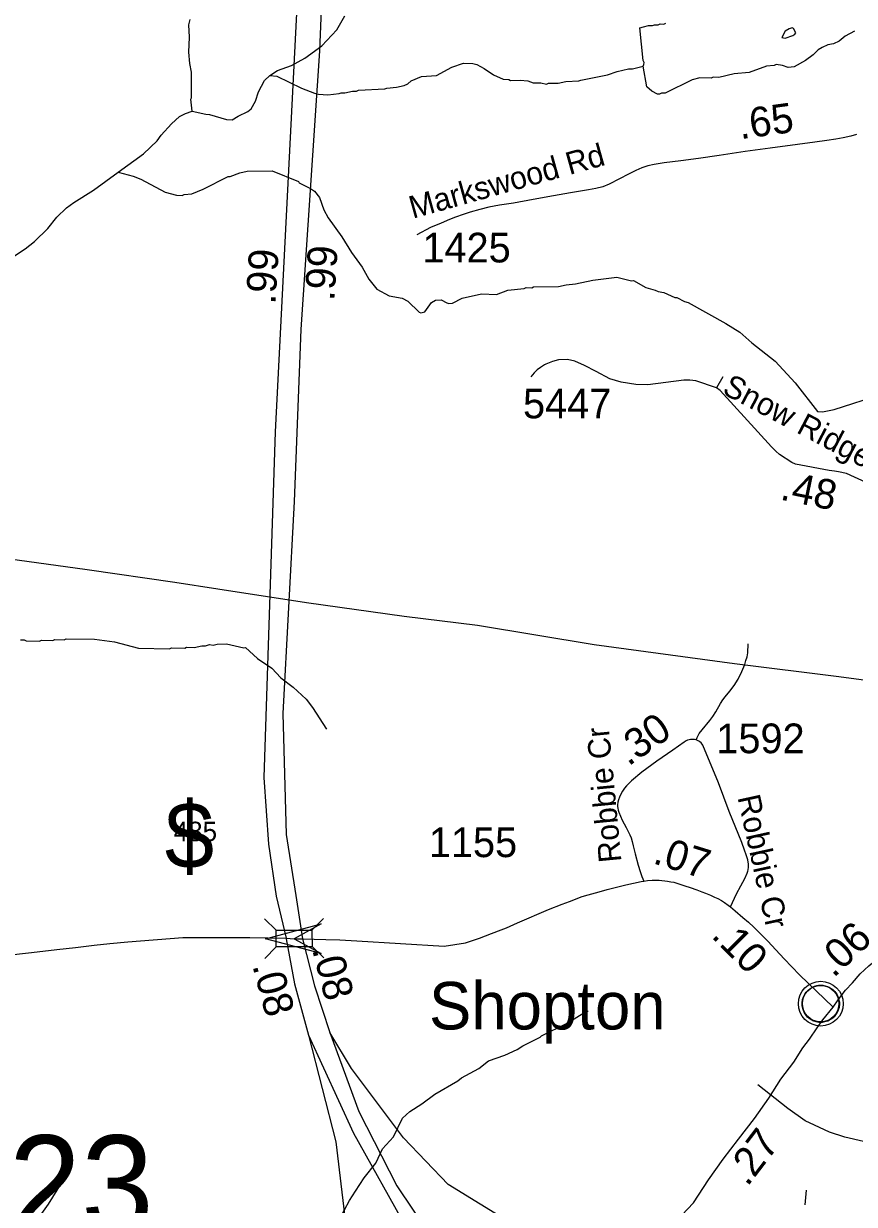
# Model space of a CAD drawing. Extents: x 1383679 to 1536984, y 460658 to 651027.
# Drawn here: x 1410458 to 1413956, y 522240 to 527214 of the extents above; entities that cross this region are included whole.
import ezdxf

# ---------------------------------------------------------------- set-up
doc = ezdxf.new("R2010")
doc.units = 0
for name, color, linetype in [('Default', 7, 'Continuous'), ('Exist Civil Demographics Community CELL', 7, 'Continuous'), ('Exist Civil Demographics Community Label', 7, 'Continuous'), ('Exist Hydrographic Misc Water Feature', 7, 'Continuous'), ('Exist Road Non-System Type 51', 7, 'Continuous'), ('Exist Road Primary Interstate Divided Center Attributed', 7, 'Continuous'), ('Exist Road Primary Interstate Ramp 1 Lane Attributed', 7, 'Continuous'), ('Exist Road Primary Interstate Shield CELL', 7, 'Continuous'), ('Exist Road Primary NC Attributed', 7, 'Continuous'), ('Exist Road Primary NC Service Mileage Hundredths English Label', 7, 'Continuous'), ('Exist Road Secondary Mileage Hundredths English Label', 7, 'Continuous'), ('Exist Road Secondary Structure Standard Bridge Attributed CELL', 7, 'Continuous'), ('Exist Road Secondary Structure Standard Bridge CELL', 7, 'Continuous'), ('Exist Road Secondary Structure Standard Bridge Number Label', 7, 'Continuous'), ('Exist Road Secondary Type 51 Attributed', 7, 'Continuous'), ('Exist Road Secondary Type 51 Label', 7, 'Continuous'), ('Exist Road Secondary Type 51 Number Label', 7, 'Continuous'), ('Exist Utilities Electrical Transmission Line', 7, 'Continuous')]:
    doc.layers.add(name, color=color, linetype=linetype)

msp = doc.modelspace()

# ---------------------------------------------------------------- linework, layer by layer
at = {"layer": 'Exist Civil Demographics Community CELL'}
msp.add_lwpolyline([(1413736.9, 523097.5), (1413737.9, 523103.1), (1413739.7, 523109.7), (1413742.6, 523116.9), (1413745.5, 523122.6), (1413748.9, 523128.3), (1413752.6, 523133.4), (1413756.6, 523137.8), (1413761.2, 523142.4), (1413766.7, 523147), (1413772.1, 523150.7), (1413777, 523153.5), (1413782.1, 523156), (1413787.5, 523158.3), (1413793.2, 523160.1), (1413797.5, 523161.3), (1413802.3, 523162), (1413806.5, 523162.7), (1413812.8, 523163), (1413817.3, 523162.9), (1413822.9, 523162.6), (1413827.8, 523161.9), (1413832.7, 523160.9), (1413837.7, 523159.5), (1413842.9, 523157.6), (1413849.6, 523154.6), (1413855.8, 523151.1), (1413860.9, 523147.6), (1413866.1, 523143.6), (1413869.4, 523140.4), (1413873.5, 523136.1), (1413877.3, 523131.4), (1413880.4, 523126.8), (1413883.6, 523121.8), (1413886, 523116.6), (1413888, 523111.6), (1413889.6, 523106.6), (1413890.9, 523102), (1413892, 523095.9), (1413892.6, 523091.2), (1413892.9, 523085.2), (1413892.7, 523079.4), (1413892.1, 523073.8), (1413891.2, 523068.3), (1413889.5, 523062.1), (1413887.7, 523056.3), (1413885.4, 523051.2), (1413882.2, 523045.2), (1413878.9, 523039.9), (1413875.5, 523035.2), (1413871.2, 523030.4), (1413865.9, 523025.5), (1413860.9, 523021.4), (1413855.9, 523017.9), (1413851.6, 523015.4), (1413844.8, 523012.2), (1413837.6, 523009.5), (1413831.7, 523008), (1413825.1, 523006.7), (1413820.7, 523006.2), (1413816.2, 523006), (1413810.6, 523006), (1413806.3, 523006.4), (1413800.7, 523007.1), (1413794.8, 523008.4), (1413790.2, 523009.7), (1413785, 523011.6), (1413780.4, 523013.6), (1413776.5, 523015.8), (1413769.7, 523019.9), (1413764.1, 523024.2), (1413759.2, 523028.7), (1413754.7, 523033.5), (1413751.5, 523037.5), (1413748.6, 523041.7), (1413744.5, 523048.8), (1413742.8, 523052.3), (1413741, 523056.3), (1413738.4, 523064.5), (1413736.9, 523071.6), (1413736.2, 523076.7), (1413735.9, 523083), (1413735.8, 523087.7), (1413736.4, 523094.2)], close=True, dxfattribs=at)
for centre, radius in [((1413814.5, 523085.1), 94.3), ((1413814.3, 523085.4), 76.7)]:
    msp.add_circle(centre, radius, dxfattribs=at)
at = {"layer": 'Exist Hydrographic Misc Water Feature'}
for points in [[(1411168.2, 526844.7), (1411162.3, 526895.2), (1411164.4, 526901.1), (1411164.7, 527009.1), (1411157.6, 527045.6), (1411153.7, 527094.2), (1411156.3, 527157.2), (1411153.1, 527209.3), (1411159.2, 527231.8)], [(1411494.6, 526995.7), (1411527, 527016.9), (1411585.5, 527037.6), (1411642.1, 527068.3), (1411713.3, 527120.7), (1411776.7, 527187.3), (1411810, 527246.5)], [(1413067, 527034.7), (1413069.9, 527042.2), (1413070.1, 527050.2), (1413066.2, 527058.3), (1413052, 527195.7), (1413067.3, 527200.2), (1413089.5, 527205.7), (1413105.5, 527205.4), (1413113.6, 527209.2), (1413129.6, 527208.8), (1413137.6, 527212.6), (1413153.5, 527212.3), (1413161.6, 527216.1)], [(1413957.1, 527182.2), (1413916.6, 527161.1), (1413892.1, 527139.7), (1413867.9, 527128.3), (1413843.9, 527124.8), (1413819.6, 527113.3), (1413803.4, 527103.7), (1413783, 527082.2), (1413750.4, 527059), (1413701.9, 527032), (1413677.8, 527028.6), (1413653.9, 527037.1), (1413626, 527041.7), (1413617.9, 527037.9), (1413585.8, 527034.7), (1413513.2, 527008.3), (1413449.1, 527001.7), (1413384.7, 526987.2), (1413360.8, 526987.7), (1413352.7, 526983.9), (1413304.7, 526985), (1413272.6, 526977.7), (1413159.3, 526920.3), (1413143.3, 526920.6), (1413135.2, 526916.8), (1413127.2, 526917), (1413103.4, 526929.5), (1413081.9, 526948), (1413067, 527034.7)], [(1413650, 527155.5), (1413664.4, 527152.8), (1413696.6, 527164.1), (1413704.8, 527169.9), (1413708.9, 527175.8), (1413699.3, 527194), (1413693.3, 527196.1), (1413681.2, 527192.4), (1413665, 527182.8), (1413650, 527155.5)], [(1411494.6, 526995.7), (1411524.5, 526993), (1411627.4, 526942.7), (1411683, 526921.5), (1411698.9, 526917.1), (1411738.8, 526914.2), (1411787, 526919.1), (1411795.1, 526923), (1411811.1, 526922.6), (1411843.2, 526929.9), (1411859.2, 526929.5), (1411867.3, 526933.3), (1411979.4, 526938.8), (1411987.5, 526942.6), (1412027.6, 526945.7), (1412059.7, 526953), (1412075.9, 526960.6), (1412090.1, 526972.3), (1412132.6, 526991.3), (1412196.7, 526995.9), (1412261.5, 527030.4), (1412309.9, 527047.3), (1412349.8, 527046.4), (1412365.7, 527042.1), (1412397.4, 527025.4), (1412436.8, 526998.5), (1412476.4, 526979.6), (1412500.4, 526979.1), (1412508.4, 526974.9), (1412548.3, 526976), (1412580.3, 526973.3), (1412604.1, 526964.7), (1412636.1, 526964), (1412660, 526959.5), (1412668.1, 526963.3), (1412708.1, 526962.4), (1412740.3, 526969.7), (1412796.3, 526972.4), (1412804.4, 526976.2), (1412916.9, 526997.7), (1412957.2, 527012.8), (1413005.5, 527023.7), (1413021.5, 527023.3), (1413067, 527034.7)], [(1411168.2, 526844.7), (1411224.9, 526831.8), (1411240.9, 526831.4), (1411312.5, 526809.9), (1411336.5, 526809.3), (1411360.8, 526824.7), (1411401.3, 526843.9), (1411415.5, 526855.5), (1411434.2, 526887.1), (1411447, 526926.7), (1411472.1, 526974.2), (1411494.6, 526995.7)], [(1410855.6, 526588), (1410963.3, 526665.8), (1411020.5, 526720.5), (1411037, 526744), (1411080.1, 526791.1), (1411114.7, 526822.3), (1411139, 526835.8), (1411168.2, 526844.7)], [(1410415.8, 526232.3), (1410464.5, 526265.1), (1410503.1, 526296.3), (1410560.4, 526351), (1410597.4, 526398.1), (1410638.3, 526437.2), (1410668.7, 526460.5), (1410751.9, 526512.6), (1410855.6, 526588)], [(1410855.6, 526588), (1410919.2, 526570.8), (1410951, 526558.1), (1411053.8, 526503.8), (1411101.5, 526490.8), (1411125.5, 526490.2), (1411133.6, 526494), (1411165.7, 526497.3), (1411214.1, 526516.2), (1411319.3, 526569.8), (1411327.3, 526569.6), (1411367.6, 526584.7), (1411399.7, 526592), (1411503.8, 526593.6), (1411615.2, 526548.3), (1411618.7, 526543.1), (1411666.3, 526520), (1411682, 526507.7), (1411703.4, 526481.2), (1411722.3, 526428.8), (1411739.6, 526396.4), (1411797.8, 526315.1), (1411838.4, 526250.3), (1411883.1, 526187.3), (1411912.1, 526137.3), (1411944.8, 526095.9), (1411996.5, 526066.8), (1412052.3, 526057.5), (1412076.1, 526045), (1412123.1, 525998), (1412131.1, 525995.8), (1412147, 525999.5), (1412176, 526038.8), (1412192.2, 526048.4), (1412216.2, 526049.9), (1412239.9, 526037.3), (1412247.8, 526035.2), (1412263.9, 526036.8), (1412304.4, 526057.9), (1412385.4, 526075.4), (1412448.8, 526072.7), (1412497.2, 526091.5), (1412565.4, 526098), (1412573.4, 526101.8), (1412597.3, 526101.3), (1412605.4, 526105.1), (1412709.5, 526106.7), (1412741.7, 526114), (1412781.8, 526117.1), (1412854.2, 526133.5), (1412956, 526146.4), (1413017.2, 526130.3), (1413026.1, 526131.6), (1413077.5, 526102.5), (1413117.3, 526091.6), (1413129.1, 526085.3), (1413153, 526080.8), (1413200.6, 526059.7), (1413208.6, 526059.5), (1413240.3, 526042.9), (1413256.2, 526038.5), (1413414.3, 525951), (1413473.5, 525913.7), (1413524.6, 525868.5), (1413622.9, 525792.3), (1413707, 525700.5), (1413800.4, 525580.5), (1413822.3, 525578), (1413870.5, 525588.9), (1414072, 525652.3)], [(1410444.8, 524618.3), (1410460.8, 524618), (1410468.7, 524613.8), (1410524.7, 524612.5), (1410532.8, 524616.3), (1410580.8, 524615.2), (1410588.9, 524619.1), (1410628.8, 524618.2), (1410636.9, 524622), (1410756.9, 524621.3), (1410840.7, 524609.4), (1410941.6, 524582.5), (1411072.1, 524580.2), (1411080.2, 524584.1), (1411136.1, 524582.8), (1411144.2, 524586.6), (1411176.2, 524585.9), (1411208.4, 524593.2), (1411224.4, 524592.8), (1411240.5, 524598.4), (1411256.5, 524596.1), (1411272.5, 524599.7), (1411312.6, 524600.8), (1411384.9, 524583.9), (1411392.3, 524585.1), (1411443.3, 524539.9), (1411502.4, 524498.6), (1411541.5, 524457.8), (1411592.7, 524418.6), (1411647.6, 524367.4), (1411674.8, 524332.8), (1411732.8, 524241.5)], [(1411788.1, 522177.2), (1411829.8, 522256.2), (1411854.7, 522295.6), (1411892, 522350.8), (1411941.3, 522413.7), (1411969.1, 522473.6), (1412015.7, 522523.9), (1412053.4, 522603.1), (1412084, 522630.3), (1412134.7, 522663.2), (1412189.6, 522704), (1412286.9, 522759.7), (1412301.1, 522773.4), (1412374, 522811.8), (1412414.7, 522844.5), (1412484.6, 522868.6), (1412535.8, 522892.1), (1412560.1, 522907.5), (1412632.9, 522943.9), (1412639.1, 522949.7), (1412746.2, 523003.3), (1412827.3, 523053.5), (1412835.3, 523053.3)], [(1410478.6, 522122.7), (1410563.2, 522240.7), (1410635.8, 522359.1)], [(1413752.2, 522299.6), (1413747.9, 522237.1)]]:
    msp.add_lwpolyline(points, dxfattribs=at)
at = {"layer": 'Exist Road Non-System Type 51'}
msp.add_line((1413402.4, 525725.9), (1413375.5, 525679.5), dxfattribs=at)
for points in [[(1412657.3, 525779.7), (1412650.8, 525776.5), (1412633.8, 525765.6), (1412620.5, 525755.9), (1412607.6, 525742.2), (1412593.1, 525725.8)], [(1413289.6, 524196.2), (1413293.9, 524206), (1413302.7, 524222.7), (1413314.5, 524239.1), (1413346.6, 524277.5), (1413360.3, 524294.8), (1413372.8, 524314.5), (1413392.4, 524349.3), (1413402.3, 524365.1), (1413411.2, 524378.2), (1413431, 524401.3), (1413449.6, 524425.5), (1413465.9, 524452.1), (1413481.8, 524483.9), (1413494, 524514), (1413499.4, 524530.4), (1413503.9, 524546.4), (1413506.6, 524563.2), (1413509, 524601.6)], [(1414234.5, 522356.6), (1414197.6, 522397.4), (1414161.5, 522433.8), (1414113.9, 522464.3), (1414058.6, 522487.2), (1413993.9, 522504.3), (1413915.9, 522523.3), (1413851.1, 522544.3), (1413788.1, 522572.9), (1413748.1, 522591.9), (1413675.9, 522643.3), (1413548.9, 522743.6)]]:
    msp.add_lwpolyline(points, dxfattribs=at)
at = {"layer": 'Exist Road Primary Interstate Divided Center Attributed'}
for points in [[(1411684.1, 528600.2), (1411656.8, 528250.3), (1411516.7, 525493.8), (1411470, 524037.8), (1411488.7, 523756.8), (1411521.1, 523538.3), (1411563.4, 523361.6)], [(1411764.1, 528596.8), (1411703.1, 527099.8), (1411625.8, 525925.1), (1411596.8, 525200.5), (1411549.9, 524307.2), (1411562.8, 523797.8), (1411604.4, 523541.5), (1411631.8, 523359)], [(1411563.4, 523357.7), (1411598.9, 523169.4), (1411656.8, 522952.1)], [(1411631.8, 523359), (1411683.2, 523160.1), (1411747.9, 522964.1)], [(1411656.8, 522952.1), (1411847, 522539.2), (1412072.4, 522135.6), (1412233.1, 521905.8), (1412341.5, 521758.2), (1412603.3, 521440.9)], [(1411747.9, 522964.1), (1411869.1, 522630.5), (1412029.6, 522317.7), (1412362.6, 521821.6), (1412652.4, 521491.2)]]:
    msp.add_lwpolyline(points, dxfattribs=at)
at = {"layer": 'Exist Road Primary Interstate Ramp 1 Lane Attributed'}
for points in [[(1411656.8, 522952.1), (1411772.3, 522503.2), (1411848.8, 521866.8), (1411850.9, 521602.2), (1411911.1, 521387.1), (1411988.5, 521236.6), (1412087.4, 521120.4), (1412231.4, 520984.9)], [(1413021.7, 521922.4), (1412827.9, 521998.2), (1412631.3, 522086.2), (1412245.3, 522323.2), (1412057.3, 522519.6), (1411839.1, 522812.6), (1411747.9, 522964.1)]]:
    msp.add_lwpolyline(points, dxfattribs=at)
at = {"layer": 'Exist Road Primary NC Attributed'}
for points in [[(1413866, 523070.1), (1413887.7, 523101.6), (1413919.1, 523141.7), (1413947.3, 523172.5), (1413980.8, 523211.5), (1414016.2, 523245), (1414080, 523296.9)], [(1413021.7, 521922.4), (1413080.7, 521993.7), (1413108.2, 522035.1), (1413198.9, 522141), (1413229.1, 522193.9), (1413278.2, 522246.8), (1413341, 522342.4), (1413404, 522430.3), (1413468.6, 522514.4), (1413534.8, 522601), (1413596, 522687.7), (1413646.9, 522766.7), (1413700.4, 522838.1), (1413738.6, 522899.3), (1413766.7, 522935.7), (1413799.7, 522983.1), (1413822.7, 523016.5), (1413866, 523070.1)]]:
    msp.add_lwpolyline(points, dxfattribs=at)
at = {"layer": 'Exist Road Secondary Structure Standard Bridge Attributed CELL'}
msp.add_lwpolyline([(1411711.2, 523295.9), (1411475.7, 523359), (1411711.2, 523422.1), (1411597.6, 523359)], close=True, dxfattribs=at)
at = {"layer": 'Exist Road Secondary Structure Standard Bridge CELL'}
for p, q in [((1411471.9, 523443.1), (1411521, 523394.6)), ((1411672.1, 523395.2), (1411720.6, 523444.3)), ((1411472.9, 523275), (1411521.4, 523324)), ((1411672.5, 523326.2), (1411721.6, 523277.7))]:
    msp.add_line(p, q, dxfattribs=at)
msp.add_lwpolyline([(1411521, 523394.6), (1411672.1, 523395.5), (1411672.5, 523324.9), (1411521.4, 523324)], close=True, dxfattribs=at)
at = {"layer": 'Exist Road Secondary Type 51 Attributed'}
for points in [[(1413964.8, 526747.1), (1413941.6, 526740.3), (1413908.7, 526732.9), (1413877.7, 526727.1), (1413839.4, 526721.2), (1413789, 526714.2), (1413715.9, 526704.7), (1413601.3, 526689.2), (1413495.6, 526674.7), (1413386.5, 526658.6), (1413299.6, 526646.4), (1413224.6, 526636.3), (1413155.1, 526626.9), (1413112.3, 526619.9), (1413086.1, 526614.3), (1413060.8, 526606), (1413036.1, 526595.7), (1413005, 526580.4), (1412967.1, 526560.7), (1412922.8, 526537.6), (1412896.1, 526526.7), (1412866.8, 526519.6), (1412836.9, 526513.3), (1412761.1, 526500.6), (1412689.6, 526488.1), (1412603.2, 526473.4), (1412520.4, 526458.2), (1412461.1, 526448.5), (1412417.4, 526440), (1412378.6, 526431.1), (1412338.2, 526420.1), (1412308.8, 526410.1), (1412276.6, 526398.8), (1412251.4, 526388.8), (1412215.9, 526373.3), (1412171.6, 526355), (1412113, 526324.4)], [(1414923.6, 524861.2), (1413922.4, 525319), (1413888.7, 525326.3), (1413872.1, 525328.4), (1413849.5, 525331.6), (1413707.3, 525357.8), (1413691.9, 525364.7), (1413640.3, 525398.5), (1413625, 525412.4), (1413607.6, 525430.5), (1413390.4, 525668.7), (1413375.5, 525679.5), (1413287.7, 525708.9), (1413262.8, 525711.9), (1413238.1, 525711.9), (1413086.6, 525692.6), (1413035, 525693.5), (1412974.1, 525702.8), (1412926.1, 525717.5), (1412869, 525748), (1412820.1, 525773.8), (1412779.5, 525792.3), (1412747.3, 525798.9), (1412710.1, 525797.4), (1412685.4, 525791.1), (1412657.3, 525779.7)], [(1413282.6, 524197.8), (1413279, 524198.4), (1413270.7, 524198.6), (1413265.3, 524198.4), (1413260.1, 524197.1), (1413253.5, 524195), (1413247, 524192.3), (1413239.1, 524187.5), (1413191.1, 524153.3), (1413124.7, 524107), (1413061.2, 524060.7), (1413017.8, 524023.7), (1413007.4, 524013.8), (1412997, 524003), (1412988.5, 523993.2), (1412980.2, 523980.9), (1412972.6, 523968.1), (1412966.8, 523955.8), (1412962.3, 523944), (1412960.4, 523933.9), (1412958.9, 523922.7), (1412958.9, 523915.4), (1412959.5, 523908.3), (1412961.6, 523900), (1412964.1, 523892), (1412978.8, 523858.3), (1412994.7, 523827.3), (1413010.7, 523796.3), (1413016.5, 523783.2), (1413019.9, 523768.8), (1413024.4, 523750.4), (1413033.1, 523716.6), (1413045.5, 523668.6), (1413053.5, 523641.5), (1413060.3, 523621.3), (1413068.9, 523601.3)], [(1413434.1, 523493.5), (1413458.9, 523548.3), (1413477.6, 523582.3), (1413494.5, 523612.6), (1413504.7, 523635.6), (1413507.5, 523643.7), (1413508.7, 523649.6), (1413510.4, 523660.3), (1413510.2, 523674.1), (1413508.9, 523681.7), (1413507, 523691.5), (1413500.2, 523712.8), (1413493.4, 523732.1), (1413481.6, 523763.9), (1413429.3, 523894.3), (1413383.7, 524015.2), (1413317.1, 524174.3), (1413314.6, 524178.6), (1413310.8, 524184.2), (1413305.8, 524188.2), (1413301, 524191.7), (1413289.6, 524196.2), (1413282.6, 524197.8)], [(1411631.8, 523359), (1411730.8, 523355.8), (1411789.8, 523353.7), (1411860.8, 523350.2), (1412228.7, 523328.1), (1412317.9, 523342), (1412343.1, 523349.9), (1412378, 523361.4), (1412428.1, 523380.3), (1412469.1, 523395.9), (1412490.9, 523405.3), (1412537.8, 523425.4), (1412668.5, 523481.6), (1412726.1, 523504.4), (1412755.9, 523515.4), (1412809.9, 523536), (1412835.1, 523544.3), (1412880.8, 523556.5), (1412915.5, 523566.4), (1412960.3, 523577.8), (1412993.7, 523586), (1413025.2, 523593.4), (1413058.2, 523599.7), (1413068.9, 523601.3)], [(1413068.9, 523601.3), (1413085.2, 523603.6), (1413104.7, 523604.9), (1413119.9, 523605.3), (1413133.8, 523604.9), (1413145.2, 523604.2), (1413157.3, 523603), (1413168.6, 523601.4), (1413182.7, 523599), (1413195.1, 523596.4), (1413221.3, 523588.6), (1413241.8, 523582.2), (1413264.4, 523574.7), (1413292, 523565.1), (1413314.2, 523556.7), (1413328.7, 523551.2), (1413350.6, 523541.9), (1413367, 523534.5), (1413381.3, 523528.4), (1413396.7, 523519.4), (1413409.1, 523511.1), (1413424.1, 523500.7), (1413434.1, 523493.5)], [(1413434.1, 523493.5), (1413454.5, 523475.7), (1413486, 523448.9), (1413510.1, 523427.9), (1413532.5, 523407.4), (1413561.1, 523378.8), (1413591.3, 523348.4), (1413625.7, 523312.3), (1413660.6, 523274.5), (1413692.6, 523241), (1413724.9, 523206.5), (1413866, 523070.1)], [(1410378.3, 523287.8), (1410490.9, 523300.9), (1410598.4, 523313.1), (1410676.1, 523322.5), (1410755.5, 523331.8), (1410821.2, 523339.3), (1410896.6, 523345.9), (1411127.8, 523364.1), (1411174.8, 523364.1), (1411409.9, 523364.1), (1411563.4, 523361.6)], [(1411563.4, 523361.6), (1411597.6, 523359), (1411631.8, 523359)]]:
    msp.add_lwpolyline(points, dxfattribs=at)
at = {"layer": 'Exist Utilities Electrical Transmission Line'}
msp.add_lwpolyline([(1410390, 524960.4), (1410725.2, 524913.9), (1411094.5, 524860.6), (1411276, 524833.1), (1411649, 524775.8), (1412060.1, 524717.7), (1412369.4, 524679.7), (1412860, 524597.9), (1413450.7, 524518.4), (1413890, 524464), (1414394.9, 524396), (1414686.2, 524356.3), (1414771.9, 524338.8), (1414989.3, 524302.4), (1415210.6, 524262.1), (1415429.9, 524223.9), (1415741, 524169.8), (1415960.4, 524137.4), (1416191.9, 524096.9), (1416343.7, 524081.8), (1416427.4, 524068.3), (1416710.9, 524032.8), (1416966.2, 523993.8), (1417267.5, 523951.8)], dxfattribs=at)

# ---------------------------------------------------------------- texts
at = {"layer": 'Default'}
msp.add_text('$', height=278.9, dxfattribs=at).set_placement((1411052.2, 523654.8))
at = {"layer": 'Exist Civil Demographics Community Label'}
msp.add_text('Shopton', height=200, dxfattribs=at).set_placement((1412164.6, 522976.7))
at = {"layer": 'Exist Road Primary Interstate Shield CELL'}
msp.add_text('485', height=82.02, dxfattribs=at).set_placement((1411089.5, 523769.7))
at = {"layer": 'Exist Road Primary NC Service Mileage Hundredths English Label'}
msp.add_text('.06', height=125, rotation=43.3828, dxfattribs=at).set_placement((1413868.2, 523191.1))
at = {"layer": 'Exist Road Secondary Mileage Hundredths English Label'}
for s, rotation, p in [('.65', 7.7861, (1413475.9, 526726.7)), ('.99', 86.2323, (1411517.4, 526029.1)), ('.99', 86.2323, (1411765.6, 526043.5)), ('.48', 348.3308, (1413639.4, 525209.6)), ('.30', 34.9274, (1413003.9, 524083.1)), ('.07', 342.7112, (1413103.1, 523677.7)), ('.10', 314.8263, (1413349.8, 523367.3)), ('.08', 284.4728, (1411671.9, 523314.8)), ('.08', 284.922, (1411420.5, 523246)), ('.27', 52.6111, (1413505.4, 522311.1))]:
    msp.add_text(s, height=125, rotation=rotation, dxfattribs=at).set_placement(p)
at = {"layer": 'Exist Road Secondary Structure Standard Bridge Number Label'}
msp.add_text('823', height=410.1, dxfattribs=at).set_placement((1410090.2, 522120.5))
at = {"layer": 'Exist Road Secondary Type 51 Label'}
for s, rotation, p in [('Markswood Rd', 15.6118, (1412096.3, 526391.6)), ('Snow Ridge Ln', 332.2243, (1413395, 525657.5)), ('Robbie Cr', 95.4207, (1412975.5, 523684)), ('Robbie Cr', 282.3615, (1413463.5, 523955))]:
    msp.add_text(s, height=95, rotation=rotation, dxfattribs=at).set_placement(p)
at = {"layer": 'Exist Road Secondary Type 51 Number Label'}
for s, p in [('1425', (1412137, 526207.9)), ('5447', (1412560.6, 525551.1)), ('1592', (1413374.6, 524140.4)), ('1155', (1412164, 523702.6))]:
    msp.add_text(s, height=125, dxfattribs=at).set_placement(p)

doc.saveas('drawing.dxf')
